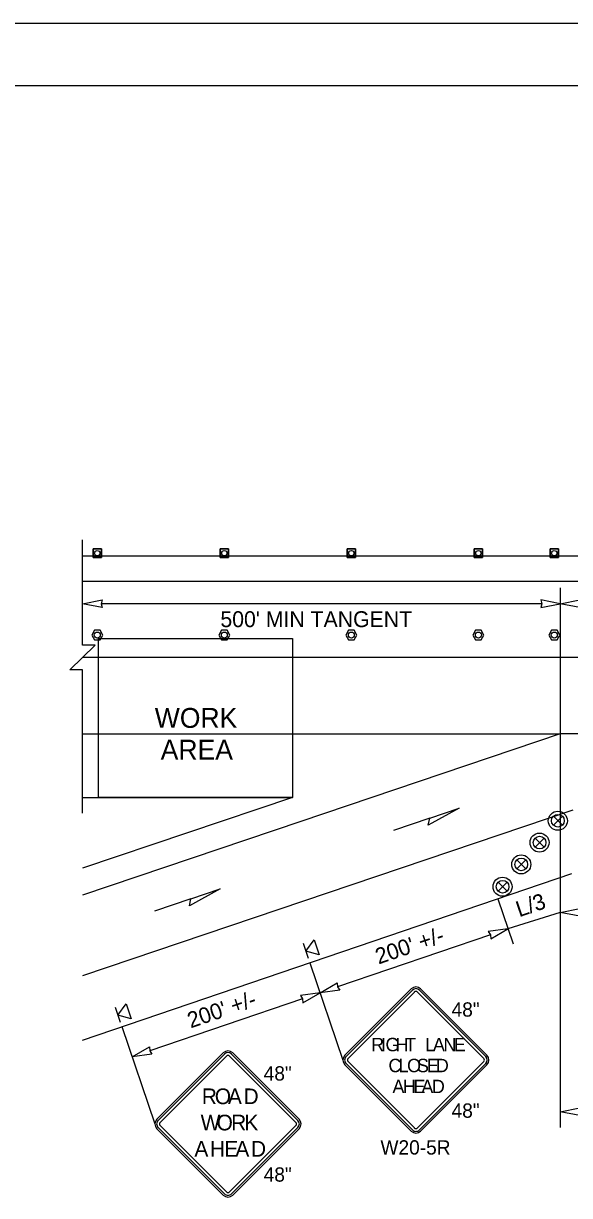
# Model space of a CAD drawing. Extents: x 99999 to 100116, y 99995 to 100013.
# Drawn here: x 100047.9 to 100050.65, y 100004.79 to 100010.69 of the extents above; entities that cross this region are included whole.
import ezdxf

# ---------------------------------------------------------------- set-up
doc = ezdxf.new("R2010")
doc.units = 0
for name, color, linetype in [('RD_MK_LineEdgeYellow', 7, 'Continuous'), ('RD_MK_LineLane', 7, 'Continuous'), ('SH_GI_PlotLimits', 7, 'Continuous'), ('SH_GI_SheetBorder', 7, 'Continuous'), ('TR_SN_ConstructionSigns', 7, 'Continuous'), ('TR_WZ_PortableSignMountBlk-Org', 7, 'Continuous'), ('TR_WZ_TallChanDevice', 7, 'Continuous'), ('TR_WZ_TrafficCone', 7, 'Continuous'), ('TR_WZ_TrafficSafetyDrum', 7, 'Continuous'), ('TR_WZ_WorkAreaLabel', 7, 'Continuous'), ('TR_WZ_WorkZoneDetails', 7, 'Continuous'), ('TR_WZ_WorkZoneTextCurrent', 7, 'Continuous')]:
    doc.layers.add(name, color=color, linetype=linetype)

msp = doc.modelspace()

# ---------------------------------------------------------------- linework, layer by layer
at = {"layer": 'RD_MK_LineEdgeYellow'}
for p, q in [((100048.195, 100007.8789), (100055.43, 100007.8789)), ((100048.195, 100007.1109), (100049.2533, 100007.1109)), ((100050.6655, 100006.7269), (100048.195, 100005.8927)), ((100049.2943, 100006.6692), (100048.195, 100006.298))]:
    msp.add_line(p, q, dxfattribs=at)
at = {"layer": 'RD_MK_LineLane'}
for points in [[(100055.43, 100007.4949), (100048.195, 100007.4949)], [(100052.1758, 100007.1109), (100050.6024, 100007.1109)], [(100052.1758, 100007.1109), (100050.6024, 100007.1109)]]:
    msp.add_lwpolyline(points, dxfattribs=at)
at = {"layer": 'SH_GI_PlotLimits'}
msp.add_lwpolyline([(100039.0625, 99999.6875), (100056.0625, 99999.6875), (100056.0625, 100010.6875), (100039.0625, 100010.6875)], close=True, dxfattribs=at)
at = {"layer": 'SH_GI_SheetBorder'}
msp.add_line((100040, 100010.375), (100055.75, 100010.375), dxfattribs=at)
at = {"layer": 'TR_SN_ConstructionSigns'}
for p, q in [((100049.8509, 100005.8261), (100049.5168, 100005.492)), ((100049.8568, 100005.8202), (100049.5227, 100005.4861)), ((100050.2267, 100005.4861), (100049.8926, 100005.8202)), ((100050.2327, 100005.492), (100049.8986, 100005.8261)), ((100049.5327, 100005.4761), (100049.8668, 100005.8102)), ((100049.8827, 100005.8102), (100050.2168, 100005.4761)), ((100048.9041, 100005.5043), (100048.57, 100005.1702)), ((100048.91, 100005.4983), (100048.5759, 100005.1642)), ((100048.5859, 100005.1543), (100048.92, 100005.4884)), ((100048.9359, 100005.4884), (100049.27, 100005.1543)), ((100049.28, 100005.1642), (100048.9458, 100005.4983)), ((100049.2859, 100005.1702), (100048.9518, 100005.5043)), ((100049.5168, 100005.4443), (100049.8509, 100005.1102)), ((100049.5227, 100005.4503), (100049.8568, 100005.1162)), ((100049.8668, 100005.1261), (100049.5327, 100005.4602)), ((100050.2168, 100005.4602), (100049.8827, 100005.1261)), ((100049.8926, 100005.1162), (100050.2267, 100005.4503)), ((100049.8986, 100005.1102), (100050.2327, 100005.4443)), ((100048.57, 100005.1224), (100048.9041, 100004.7883)), ((100048.5759, 100005.1284), (100048.91, 100004.7943)), ((100048.92, 100004.8043), (100048.5859, 100005.1384)), ((100049.27, 100005.1384), (100048.9359, 100004.8043)), ((100048.9458, 100004.7943), (100049.28, 100005.1284)), ((100048.9518, 100004.7883), (100049.2859, 100005.1224))]:
    msp.add_line(p, q, dxfattribs=at)
for centre, radius, start, end in [((100049.8747, 100005.8023), 0.0338, 45, 135), ((100049.8747, 100005.8023), 0.0253, 45, 135), ((100049.8747, 100005.8023), 0.0113, 45, 135), ((100048.9279, 100005.4804), 0.0338, 45, 135), ((100048.9279, 100005.4804), 0.0253, 45, 135), ((100048.9279, 100005.4804), 0.0113, 45, 135), ((100049.5406, 100005.4682), 0.0338, 135, 225.00001), ((100049.5406, 100005.4682), 0.0253, 135, 225.00001), ((100049.5406, 100005.4682), 0.0113, 135, 225.00001), ((100050.2088, 100005.4682), 0.0113, 315.00002, 45), ((100050.2088, 100005.4682), 0.0253, 315.00002, 45), ((100050.2088, 100005.4682), 0.0338, 315.00001, 45.00001), ((100048.5938, 100005.1463), 0.0338, 135, 225.00001), ((100049.2621, 100005.1463), 0.0338, 315.00001, 45.00001), ((100048.5938, 100005.1463), 0.0253, 135, 225.00001), ((100048.5938, 100005.1463), 0.0113, 135, 225.00001), ((100049.2621, 100005.1463), 0.0113, 315.00002, 45), ((100049.2621, 100005.1463), 0.0253, 315.00002, 45), ((100049.8747, 100005.1341), 0.0338, 225.00001, 315.00001), ((100049.8747, 100005.1341), 0.0253, 225.00001, 315.00002), ((100049.8747, 100005.1341), 0.0113, 225.00001, 315.00002), ((100048.9279, 100004.8122), 0.0338, 225.00001, 315.00001), ((100048.9279, 100004.8122), 0.0253, 225.00001, 315.00002), ((100048.9279, 100004.8122), 0.0113, 225.00001, 315.00002)]:
    msp.add_arc(centre, radius, start, end, dxfattribs=at)
at = {"layer": 'TR_WZ_PortableSignMountBlk-Org'}
for p, q in [((100049.3333, 100005.9787), (100049.3076, 100006.0545)), ((100048.3865, 100005.6569), (100048.3608, 100005.7326))]:
    msp.add_line(p, q, dxfattribs=at)
for points in [[(100049.3205, 100006.0165), (100049.362, 100006.0729), (100049.3877, 100005.9972)], [(100048.3737, 100005.6947), (100048.4152, 100005.7511), (100048.4409, 100005.6753)]]:
    msp.add_lwpolyline(points, close=True, dxfattribs=at)
at = {"layer": 'TR_WZ_TallChanDevice'}
for points in [[(100048.2833, 100007.6319), (100048.2555, 100007.6319), (100048.2417, 100007.6079), (100048.2555, 100007.5839), (100048.2833, 100007.5839), (100048.2971, 100007.6079)], [(100048.9233, 100007.6319), (100048.8955, 100007.6319), (100048.8817, 100007.6079), (100048.8955, 100007.5839), (100048.9233, 100007.5839), (100048.9371, 100007.6079)], [(100049.5633, 100007.6319), (100049.5355, 100007.6319), (100049.5217, 100007.6079), (100049.5355, 100007.5839), (100049.5633, 100007.5839), (100049.5771, 100007.6079)], [(100050.2033, 100007.6319), (100050.1755, 100007.6319), (100050.1617, 100007.6079), (100050.1755, 100007.5839), (100050.2033, 100007.5839), (100050.2171, 100007.6079)], [(100050.5859, 100007.6319), (100050.5582, 100007.6319), (100050.5443, 100007.6079), (100050.5582, 100007.5839), (100050.5859, 100007.5839), (100050.5997, 100007.6079)]]:
    msp.add_lwpolyline(points, close=True, dxfattribs=at)
for points in [[(100048.2833, 100007.6319), (100048.2555, 100007.6319), (100048.2417, 100007.6079), (100048.2555, 100007.5839), (100048.2833, 100007.5839), (100048.2971, 100007.6079), (100048.2833, 100007.6319)], [(100048.9233, 100007.6319), (100048.8955, 100007.6319), (100048.8817, 100007.6079), (100048.8955, 100007.5839), (100048.9233, 100007.5839), (100048.9371, 100007.6079), (100048.9233, 100007.6319)], [(100049.5633, 100007.6319), (100049.5355, 100007.6319), (100049.5217, 100007.6079), (100049.5355, 100007.5839), (100049.5633, 100007.5839), (100049.5771, 100007.6079), (100049.5633, 100007.6319)], [(100050.2033, 100007.6319), (100050.1755, 100007.6319), (100050.1617, 100007.6079), (100050.1755, 100007.5839), (100050.2033, 100007.5839), (100050.2171, 100007.6079), (100050.2033, 100007.6319)], [(100050.5859, 100007.6319), (100050.5582, 100007.6319), (100050.5443, 100007.6079), (100050.5582, 100007.5839), (100050.5859, 100007.5839), (100050.5997, 100007.6079), (100050.5859, 100007.6319)]]:
    msp.add_lwpolyline(points, dxfattribs=at)
for centre in [(100048.2694, 100007.6079), (100048.9094, 100007.6079), (100049.5494, 100007.6079), (100050.1894, 100007.6079), (100050.572, 100007.6079)]:
    msp.add_circle(centre, 0.015, dxfattribs=at)
at = {"layer": 'TR_WZ_TrafficCone'}
for points in [[(100048.2481, 100008.0416), (100048.2907, 100008.0416), (100048.2907, 100007.9989), (100048.2481, 100007.9989), (100048.2481, 100008.0416)], [(100048.2481, 100007.9989), (100048.2907, 100007.9989), (100048.2907, 100008.0416), (100048.2481, 100008.0416), (100048.2481, 100007.9989)], [(100048.8881, 100008.0416), (100048.9307, 100008.0416), (100048.9307, 100007.9989), (100048.8881, 100007.9989), (100048.8881, 100008.0416)], [(100048.8881, 100007.9989), (100048.9307, 100007.9989), (100048.9307, 100008.0416), (100048.8881, 100008.0416), (100048.8881, 100007.9989)], [(100049.5281, 100008.0416), (100049.5707, 100008.0416), (100049.5707, 100007.9989), (100049.5281, 100007.9989), (100049.5281, 100008.0416)], [(100049.5281, 100007.9989), (100049.5707, 100007.9989), (100049.5707, 100008.0416), (100049.5281, 100008.0416), (100049.5281, 100007.9989)], [(100050.1681, 100008.0416), (100050.2107, 100008.0416), (100050.2107, 100007.9989), (100050.1681, 100007.9989), (100050.1681, 100008.0416)], [(100050.1681, 100007.9989), (100050.2107, 100007.9989), (100050.2107, 100008.0416), (100050.1681, 100008.0416), (100050.1681, 100007.9989)], [(100050.5507, 100008.0416), (100050.5934, 100008.0416), (100050.5934, 100007.9989), (100050.5507, 100007.9989), (100050.5507, 100008.0416)], [(100050.5507, 100007.9989), (100050.5934, 100007.9989), (100050.5934, 100008.0416), (100050.5507, 100008.0416), (100050.5507, 100007.9989)]]:
    msp.add_lwpolyline(points, dxfattribs=at)
for centre in [(100048.2694, 100008.0202), (100048.9094, 100008.0202), (100049.5494, 100008.0202), (100050.1894, 100008.0202), (100050.572, 100008.0202)]:
    msp.add_circle(centre, 0.0133, dxfattribs=at)
at = {"layer": 'TR_WZ_TrafficSafetyDrum'}
for p, q in [((100050.5673, 100006.6956), (100050.6125, 100006.6503)), ((100050.6125, 100006.6956), (100050.5673, 100006.6503)), ((100050.4751, 100006.5857), (100050.5203, 100006.5404)), ((100050.5203, 100006.5857), (100050.4751, 100006.5404)), ((100050.3829, 100006.4758), (100050.4281, 100006.4306)), ((100050.4281, 100006.4758), (100050.3829, 100006.4306)), ((100050.2886, 100006.3636), (100050.3339, 100006.3183)), ((100050.3339, 100006.3636), (100050.2886, 100006.3183))]:
    msp.add_line(p, q, dxfattribs=at)
for centre, radius in [((100050.5899, 100006.6729), 0.048), ((100050.5899, 100006.6729), 0.048), ((100050.5899, 100006.6729), 0.032), ((100050.4977, 100006.5631), 0.048), ((100050.4977, 100006.5631), 0.048), ((100050.4977, 100006.5631), 0.032), ((100050.4055, 100006.4532), 0.048), ((100050.4055, 100006.4532), 0.048), ((100050.4055, 100006.4532), 0.032), ((100050.3113, 100006.3409), 0.048), ((100050.3113, 100006.3409), 0.048), ((100050.3113, 100006.3409), 0.032)]:
    msp.add_circle(centre, radius, dxfattribs=at)
at = {"layer": 'TR_WZ_WorkZoneDetails'}
for p, q in [((100048.195, 100008.0069), (100055.43, 100008.0069)), ((100050.6024, 100007.8459), (100050.6024, 100005.1282)), ((100050.5087, 100007.7659), (100048.2887, 100007.7659)), ((100049.2533, 100007.1109), (100050.6024, 100007.1109)), ((100050.6024, 100007.1109), (100049.2943, 100006.6692)), ((100048.195, 100006.7909), (100049.2533, 100006.7909)), ((100049.2533, 100006.7909), (100048.195, 100006.4338)), ((100049.9441, 100006.6859), (100049.7613, 100006.6242)), ((100048.195, 100005.5689), (100050.6601, 100006.4069)), ((100048.7404, 100006.2795), (100048.5576, 100006.2178)), ((100050.2871, 100006.2801), (100050.3643, 100006.0529)), ((100050.6024, 100006.2119), (100050.3386, 100006.1286)), ((100050.2498, 100006.0985), (100049.4805, 100005.8369)), ((100049.3403, 100005.9583), (100049.5069, 100005.4682)), ((100049.303, 100005.7766), (100048.5337, 100005.5151)), ((100048.3935, 100005.6364), (100048.5601, 100005.1463))]:
    msp.add_line(p, q, dxfattribs=at)
msp.add_lwpolyline([(100048.195, 100006.7109), (100048.195, 100007.433), (100048.131, 100007.433), (100048.259, 100007.5569), (100048.195, 100007.5569), (100048.195, 100008.0869)], dxfattribs=at)
for points in [[(100048.195, 100007.7659), (100048.2933, 100007.7851), (100048.2887, 100007.7659), (100048.2933, 100007.7466)], [(100050.6024, 100007.7659), (100050.5041, 100007.7851), (100050.5087, 100007.7659), (100050.5041, 100007.7466)], [(100050.6024, 100007.7659), (100050.7007, 100007.7851), (100050.6962, 100007.7659), (100050.7007, 100007.7466)], [(100048.275, 100006.7909), (100048.275, 100007.5909), (100049.2533, 100007.5909), (100049.2533, 100006.7909)], [(100050.093, 100006.7362), (100049.9371, 100006.651), (100049.9441, 100006.6859)], [(100048.8893, 100006.3298), (100048.7333, 100006.2445), (100048.7404, 100006.2795)], [(100050.6024, 100006.2119), (100050.7007, 100006.2312), (100050.6962, 100006.2119), (100050.7007, 100006.1926)], [(100050.3386, 100006.1286), (100050.2393, 100006.1152), (100050.2498, 100006.0985), (100050.2517, 100006.0787)], [(100049.3918, 100005.8068), (100049.4786, 100005.8567), (100049.4805, 100005.8369), (100049.491, 100005.8202)], [(100049.3918, 100005.8068), (100049.2925, 100005.7934), (100049.303, 100005.7766), (100049.3049, 100005.7569)], [(100048.445, 100005.4849), (100048.5318, 100005.5348), (100048.5337, 100005.5151), (100048.5442, 100005.4983)], [(100050.6024, 100005.2082), (100050.7007, 100005.2275), (100050.6962, 100005.2082), (100050.7007, 100005.1889)]]:
    msp.add_lwpolyline(points, close=True, dxfattribs=at)

# ---------------------------------------------------------------- texts
at = {"layer": 'TR_SN_ConstructionSigns'}
for s, height, p in [('48"', 0.072, (100050.0545, 100005.6867)), ('G', 0.0675, (100049.7215, 100005.5125)), ('R', 0.0675, (100049.6493, 100005.5125)), ('I', 0.0675, (100049.6986, 100005.5125)), ('H', 0.0675, (100049.7728, 100005.5125)), ('T', 0.0675, (100049.8201, 100005.5125)), ('L', 0.0675, (100049.922, 100005.5125)), ('A', 0.0675, (100049.9605, 100005.5125)), ('N', 0.0675, (100050.0131, 100005.5125)), ('E', 0.0675, (100050.0658, 100005.5125)), ('C', 0.0675, (100049.7364, 100005.407)), ('L', 0.0675, (100049.7877, 100005.407)), ('O', 0.0675, (100049.8302, 100005.407)), ('S', 0.0675, (100049.8801, 100005.407)), ('E', 0.0675, (100049.9294, 100005.407)), ('D', 0.0675, (100049.9753, 100005.407)), ('48"', 0.072, (100049.1077, 100005.3649)), ('A', 0.0675, (100049.7566, 100005.3015)), ('H', 0.0675, (100049.8093, 100005.3015)), ('E', 0.0675, (100049.8619, 100005.3015)), ('A', 0.0675, (100049.9024, 100005.3015)), ('D', 0.0675, (100049.9551, 100005.3015)), ('R', 0.0788, (100048.796, 100005.2462)), ('O', 0.0788, (100048.8614, 100005.2462)), ('A', 0.0788, (100048.9276, 100005.2462)), ('D', 0.0788, (100049.0063, 100005.2462)), ('48"', 0.072, (100050.0545, 100005.1776)), ('W', 0.0788, (100048.7901, 100005.114)), ('O', 0.0788, (100048.8705, 100005.114)), ('R', 0.0788, (100048.9437, 100005.114)), ('K', 0.0788, (100049.0106, 100005.114)), ('A', 0.0788, (100048.7586, 100004.9818)), ('H', 0.0788, (100048.8374, 100004.9818)), ('E', 0.0788, (100048.9098, 100004.9818)), ('A', 0.0788, (100048.965, 100004.9818)), ('D', 0.0788, (100049.0437, 100004.9818)), ('W20-5R', 0.072, (100049.6961, 100004.9923)), ('48"', 0.072, (100049.1077, 100004.8558))]:
    msp.add_text(s, height=height, rotation=360, dxfattribs=at).set_placement(p)
at = {"layer": 'TR_WZ_WorkAreaLabel'}
for s, p in [('WORK', (100048.559, 100007.1409)), ('AREA', (100048.5887, 100006.9809))]:
    msp.add_text(s, height=0.1, dxfattribs=at).set_placement(p)
at = {"layer": 'TR_WZ_WorkZoneTextCurrent'}
msp.add_text("500' MIN TANGENT", height=0.08, dxfattribs=at).set_placement((100048.8897, 100007.6479))
for s, p in [('L/3', (100050.3951, 100006.1869)), ("200' +/-", (100049.6866, 100005.9492)), ("200' +/-", (100048.7398, 100005.6274))]:
    msp.add_text(s, height=0.08, rotation=18.77496, dxfattribs=at).set_placement(p)

doc.saveas('drawing.dxf')
